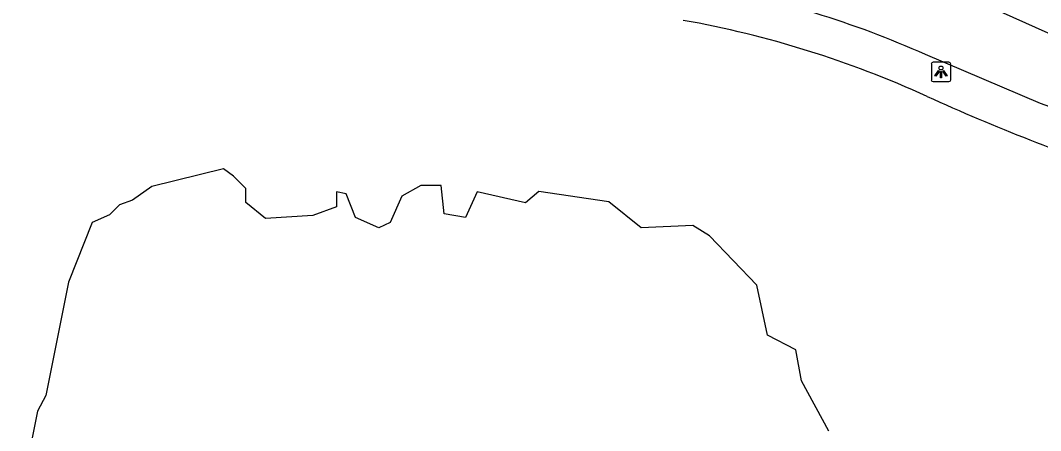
# Model space of a CAD drawing. Extents: x 157692 to 159670, y 381454 to 383289.
# Drawn here: x 157914.5 to 157967, y 382186.1 to 382207.2 of the extents above; entities that cross this region are included whole.
import ezdxf

# ---------------------------------------------------------------- set-up
doc = ezdxf.new("R2010")
doc.units = 0
for name, color, linetype in [('IMGEO_Fietspad_gesloten', 7, 'Continuous'), ('IMGEO_Lichtpunt', 7, 'Continuous'), ('IMGEO_Meer_plas_ven_vijver', 7, 'Continuous'), ('IMGEO_Voetpad_open', 7, 'Continuous')]:
    doc.layers.add(name, color=color, linetype=linetype)

msp = doc.modelspace()

# ---------------------------------------------------------------- linework, layer by layer
at = {"layer": 'IMGEO_Fietspad_gesloten'}
for points in [[(157972.315, 382204.553), (157967.403, 382206.545), (157963.805, 382208.157)], [(157972.482, 382200.955), (157967.02, 382202.918), (157961.093, 382205.434)]]:
    msp.add_lwpolyline(points, dxfattribs=at)
msp.add_arc((157940.598, 382159.568), 50.237, 65.9227, 79.7689, dxfattribs=at)
at = {"layer": 'IMGEO_Lichtpunt'}
for p, q in [((157961.392, 382204.948), (157961.392, 382204.141)), ((157961.392, 382204.948), (157961.392, 382204.141)), ((157962.294, 382205.043), (157961.486, 382205.043)), ((157962.294, 382205.043), (157961.486, 382205.043)), ((157962.388, 382204.141), (157962.388, 382204.948)), ((157962.388, 382204.141), (157962.388, 382204.948)), ((157961.486, 382204.047), (157962.294, 382204.047)), ((157961.486, 382204.047), (157962.294, 382204.047))]:
    msp.add_line(p, q, dxfattribs=at)
for points in [[(157961.766, 382204.612), (157961.805, 382204.584), (157961.617, 382204.322), (157961.579, 382204.349), (157961.766, 382204.612)], [(157961.868, 382204.564), (157961.915, 382204.564), (157961.915, 382204.242), (157961.868, 382204.242), (157961.868, 382204.564)], [(157961.978, 382204.584), (157962.016, 382204.611), (157962.203, 382204.349), (157962.164, 382204.321), (157961.978, 382204.584)]]:
    msp.add_lwpolyline(points, dxfattribs=at)
msp.add_circle((157961.891, 382204.746), 0.0994, dxfattribs=at)
for centre, start, end in [((157961.486, 382204.948), 90, 180), ((157961.486, 382204.948), 90, 180), ((157962.294, 382204.948), 0, 90), ((157962.294, 382204.948), 0, 90), ((157961.486, 382204.141), 180, 270), ((157961.486, 382204.141), 180, 270), ((157962.294, 382204.141), 270, 0), ((157962.294, 382204.141), 270, 360)]:
    msp.add_arc(centre, 0.0946, start, end, dxfattribs=at)
at = {"layer": 'IMGEO_Meer_plas_ven_vijver'}
for points in [[(157925.45, 382199.174), (157924.942, 382199.556), (157921.258, 382198.643), (157920.248, 382197.929), (157919.586, 382197.692), (157919.068, 382197.177), (157918.17, 382196.785), (157916.955, 382193.719), (157915.787, 382187.872), (157915.37, 382187.06), (157914.482, 382182.706)], [(157956.105, 382186.028), (157954.705, 382188.619), (157954.408, 382190.227), (157952.948, 382190.972), (157952.412, 382193.563), (157949.97, 382196.095), (157949.106, 382196.631), (157946.455, 382196.511), (157944.787, 382197.852), (157941.183, 382198.388), (157940.498, 382197.792), (157937.997, 382198.358), (157937.401, 382197.048), (157936.299, 382197.226), (157936.15, 382198.686), (157935.107, 382198.686), (157934.125, 382198.15), (157933.529, 382196.78), (157932.933, 382196.511), (157931.742, 382197.048), (157931.265, 382198.269), (157930.759, 382198.358), (157930.759, 382197.584), (157929.538, 382197.137), (157927.096, 382196.988), (157926.083, 382197.822), (157926.083, 382198.537), (157925.45, 382199.174)]]:
    msp.add_lwpolyline(points, dxfattribs=at)
at = {"layer": 'IMGEO_Voetpad_open'}
for centre, radius, start, end in [((157939.544, 382156.063), 51.934, 65.3862, 79.9369), ((158009.307, 382309.87), 116.955, 245.69835, 251.33027)]:
    msp.add_arc(centre, radius, start, end, dxfattribs=at)

doc.saveas('drawing.dxf')
